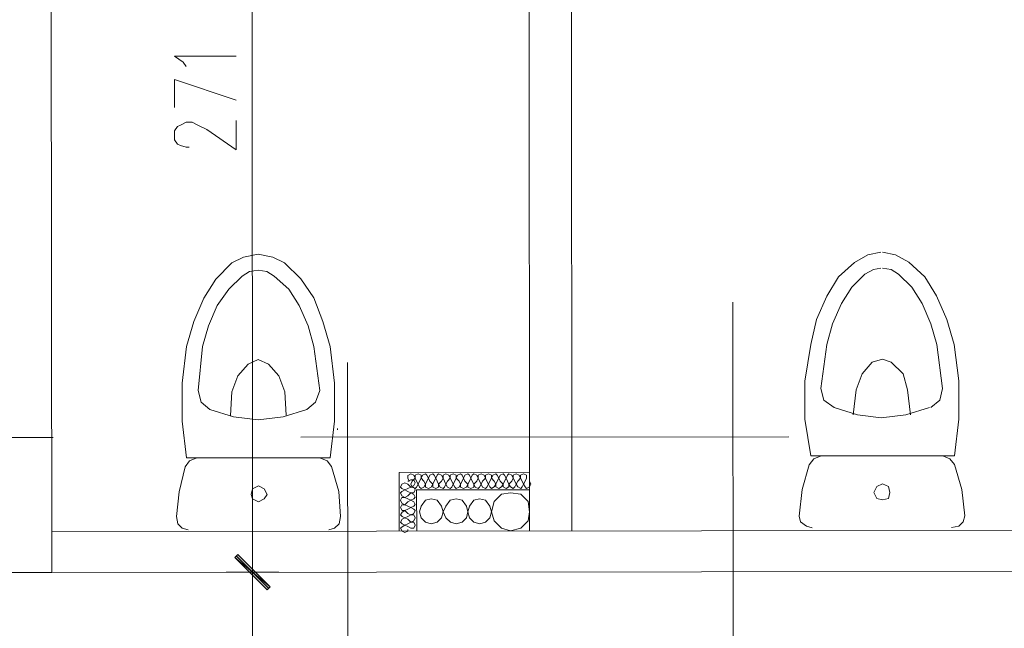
# Model space of a CAD drawing. Header units: inches. Extents: x -5850 to 5646, y 8947 to 13007.
# Tile 472 of 548: x -1203 to -920, y 11445 to 11620. Entities that reach past the tile are written whole.
import ezdxf

# ---------------------------------------------------------------- set-up
doc = ezdxf.new("R2010")
doc.units = ezdxf.units.IN
doc.header["$MEASUREMENT"] = 0
doc.layers.add('at_Entity', color=7, linetype='Continuous')
doc.layers.add('at_Solid', color=7, linetype='Continuous')

msp = doc.modelspace()

# ---------------------------------------------------------------- hatches: boundary and pattern name
at = {"layer": 'at_Solid', "lineweight": 20}
for points in [[(-1131.13, 11456.68), (-1141.28, 11465.12), (-1140.43, 11465.97)], [(-1140.43, 11465.97), (-1141.28, 11465.12), (-1131.13, 11456.68)], [(-1131.97, 11455.84), (-1131.13, 11456.68), (-1141.28, 11465.12)], [(-1141.28, 11465.12), (-1131.13, 11456.68), (-1131.97, 11455.84)]]:
    msp.add_hatch(color=7, dxfattribs=at).paths.add_polyline_path(points)

# ---------------------------------------------------------------- linework, layer by layer
at = {"layer": 'at_Entity', "color": 7, "lineweight": 20}
for p, q in [((-1194.31, 11731.19), (-1194.07, 11460.85)), ((-1136.44, 11725.75), (-1136.21, 11466.39)), ((-1158.72, 11609.57), (-1140.98, 11609.58)), ((-1156.19, 11607.88), (-1158.72, 11609.57)), ((-1155.34, 11606.61), (-1156.19, 11607.88)), ((-1158.71, 11594.78), (-1158.71, 11602.81)), ((-1158.71, 11602.81), (-1140.97, 11596.91)), ((-1158.7, 11588.02), (-1157.86, 11589.3)), ((-1157.86, 11589.3), (-1157.01, 11589.72)), ((-1157.01, 11589.72), (-1155.32, 11590.56)), ((-1155.32, 11590.56), (-1153.63, 11590.57)), ((-1153.63, 11590.57), (-1151.94, 11589.72)), ((-1151.94, 11589.72), (-1149.41, 11588.46)), ((-1140.96, 11582.55), (-1140.96, 11591)), ((-1158.7, 11585.49), (-1158.7, 11588.02)), ((-1149.41, 11588.46), (-1140.96, 11582.55)), ((-1157.85, 11584.23), (-1158.7, 11585.49)), ((-1157.01, 11583.8), (-1157.85, 11584.23)), ((-1155.32, 11583.38), (-1157.01, 11583.8)), ((-1154.47, 11583.38), (-1155.32, 11583.38)), ((-1138.82, 11551.72), (-1142.19, 11550.02)), ((-1134.59, 11552.57), (-1138.82, 11551.72)), ((-1130.37, 11551.72), (-1134.59, 11552.57)), ((-1126.99, 11550.04), (-1130.37, 11551.72)), ((-958.88, 11552.3), (-962.68, 11550.18)), ((-955.07, 11553.15), (-958.88, 11552.3)), ((-950.85, 11552.31), (-954.65, 11553.15)), ((-947.05, 11550.2), (-950.85, 11552.31)), ((-1142.19, 11550.02), (-1146.84, 11545.37)), ((-1122.34, 11545.4), (-1126.99, 11550.04)), ((-962.68, 11550.18), (-967.32, 11545.96)), ((-942.4, 11545.98), (-947.05, 11550.2)), ((-1139.23, 11546.22), (-1143.03, 11542.42)), ((-1137.12, 11547.5), (-1139.23, 11546.22)), ((-1134.59, 11547.92), (-1137.12, 11547.5)), ((-1132.05, 11547.5), (-1134.59, 11547.92)), ((-1129.94, 11546.23), (-1132.05, 11547.5)), ((-1125.71, 11542.44), (-1129.94, 11546.23)), ((-967.32, 11545.96), (-970.69, 11540.46)), ((-959.71, 11546.81), (-963.51, 11543)), ((-957.18, 11548.08), (-959.71, 11546.81)), ((-955.07, 11548.5), (-957.18, 11548.08)), ((-952.11, 11548.08), (-954.65, 11548.5)), ((-950, 11546.82), (-952.11, 11548.08)), ((-946.19, 11543.02), (-950, 11546.82)), ((-939.01, 11540.49), (-942.4, 11545.98)), ((-1146.84, 11545.37), (-1150.21, 11539.88)), ((-1118.53, 11539.91), (-1122.34, 11545.4)), ((-1143.03, 11542.42), (-1146.41, 11537.77)), ((-1122.75, 11537.79), (-1125.71, 11542.44)), ((-970.69, 11540.46), (-973.64, 11533.7)), ((-963.51, 11543), (-966.46, 11538.35)), ((-943.23, 11538.37), (-946.19, 11543.02)), ((-936.05, 11533.74), (-939.01, 11540.49)), ((-1150.21, 11539.88), (-1153.16, 11533.12)), ((-1146.41, 11537.77), (-1148.94, 11531.86)), ((-1120.21, 11531.88), (-1122.75, 11537.79)), ((-1115.99, 11533.15), (-1118.53, 11539.91)), ((-997.33, 11099.46), (-997.72, 11538.75)), ((-966.46, 11538.35), (-969, 11532.44)), ((-940.7, 11532.47), (-943.23, 11538.37)), ((-1153.16, 11533.12), (-1155.26, 11525.94)), ((-1148.94, 11531.86), (-1150.62, 11525.94)), ((-1118.52, 11525.97), (-1120.21, 11531.88)), ((-1113.87, 11525.98), (-1115.99, 11533.15)), ((-973.64, 11533.7), (-975.33, 11526.52)), ((-969, 11532.44), (-970.68, 11526.52)), ((-939, 11526.55), (-940.7, 11532.47)), ((-933.93, 11526.56), (-936.05, 11533.74)), ((-975.33, 11526.52), (-977.01, 11515.96)), ((-970.68, 11526.52), (-972.36, 11513.85)), ((-937.3, 11513.88), (-939, 11526.55)), ((-932.66, 11516), (-933.93, 11526.56)), ((-1155.26, 11525.94), (-1156.53, 11515.38)), ((-1150.62, 11525.94), (-1151.87, 11513.27)), ((-1116.82, 11513.3), (-1118.52, 11525.97)), ((-1112.6, 11515.42), (-1113.87, 11525.98)), ((-1137.52, 11520.89), (-1140.47, 11517.5)), ((-1134.57, 11522.15), (-1137.52, 11520.89)), ((-1131.61, 11520.89), (-1134.57, 11522.15)), ((-1128.65, 11517.51), (-1131.61, 11520.89)), ((-1108.42, 11100.2), (-1108.8, 11521.33)), ((-957.58, 11521.47), (-960.53, 11518.08)), ((-954.62, 11522.32), (-957.58, 11521.47)), ((-952.09, 11521.47), (-954.62, 11522.32)), ((-948.71, 11518.09), (-952.09, 11521.47)), ((-960.53, 11518.08), (-962.22, 11513.44)), ((-947.44, 11513.45), (-948.71, 11518.09)), ((-1156.53, 11515.38), (-1156.52, 11504.39)), ((-1140.47, 11517.5), (-1142.16, 11512.85)), ((-1126.95, 11512.87), (-1128.65, 11517.51)), ((-1112.59, 11504.43), (-1112.6, 11515.42)), ((-977.01, 11515.96), (-977, 11504.97)), ((-932.65, 11505.01), (-932.66, 11516)), ((-1151.87, 11513.27), (-1151.03, 11509.89)), ((-1142.16, 11512.85), (-1142.58, 11506.1)), ((-1126.53, 11506.11), (-1126.95, 11512.87)), ((-1118.08, 11509.92), (-1116.82, 11513.3)), ((-972.36, 11513.85), (-971.51, 11510.47)), ((-962.22, 11513.44), (-963.06, 11506.26)), ((-946.58, 11506.27), (-947.44, 11513.45)), ((-938.14, 11510.5), (-937.3, 11513.88)), ((-1151.03, 11509.89), (-1148.49, 11507.78)), ((-1120.61, 11507.8), (-1118.08, 11509.92)), ((-971.51, 11510.47), (-968.55, 11508.36)), ((-940.67, 11508.39), (-938.14, 11510.5)), ((-1148.49, 11507.78), (-1141.74, 11505.68)), ((-1127.37, 11505.69), (-1120.61, 11507.8)), ((-968.55, 11508.36), (-961.79, 11506.26)), ((-961.79, 11506.26), (-955.03, 11505.42)), ((-955.03, 11505.42), (-947.85, 11506.27)), ((-947.85, 11506.27), (-941.09, 11508.39)), ((-1156.52, 11504.39), (-1155.24, 11493.84)), ((-1141.74, 11505.68), (-1134.55, 11504.83)), ((-1134.55, 11504.83), (-1127.37, 11505.69)), ((-1113.84, 11493.87), (-1112.59, 11504.43)), ((-977, 11504.97), (-975.3, 11494.41)), ((-933.9, 11494.45), (-932.65, 11505.01)), ((-1111.74, 11501.9), (-1111.74, 11502.32)), ((-1193.68, 11499.71), (-1334.34, 11499.59)), ((-981.64, 11499.9), (-1122.3, 11499.78)), ((-1154.39, 11492.99), (-1155.66, 11491.3)), ((-1113.84, 11493.87), (-1155.24, 11493.84)), ((-1152.28, 11493.84), (-1154.39, 11492.99)), ((-1114.68, 11493.02), (-1116.8, 11493.87)), ((-1113.42, 11491.34), (-1114.68, 11493.02)), ((-974.45, 11493.57), (-975.72, 11491.88)), ((-933.9, 11494.45), (-975.3, 11494.41)), ((-972.34, 11494.42), (-974.45, 11493.57)), ((-935.17, 11493.61), (-937.28, 11494.45)), ((-933.9, 11491.92), (-935.17, 11493.61)), ((-1155.66, 11491.3), (-1157.34, 11484.11)), ((-1111.3, 11484.16), (-1113.42, 11491.34)), ((-1056.39, 11489.7), (-1093.99, 11489.66)), ((-1093.99, 11489.66), (-1093.97, 11472.77)), ((-1090.61, 11489.24), (-1091.45, 11488.82)), ((-1089.76, 11488.83), (-1090.61, 11489.24)), ((-1088.49, 11489.24), (-1089.34, 11488.83)), ((-1087.65, 11488.83), (-1088.49, 11489.24)), ((-1086.38, 11489.25), (-1087.23, 11488.83)), ((-1085.96, 11488.83), (-1086.38, 11489.25)), ((-1084.27, 11489.25), (-1085.11, 11488.83)), ((-1083.85, 11488.83), (-1084.27, 11489.25)), ((-1082.58, 11489.25), (-1083.01, 11488.83)), ((-1081.73, 11488.83), (-1082.58, 11489.25)), ((-1080.47, 11489.25), (-1081.31, 11488.83)), ((-1079.63, 11488.83), (-1080.47, 11489.25)), ((-1078.36, 11489.25), (-1079.2, 11488.83)), ((-1077.51, 11488.84), (-1078.36, 11489.25)), ((-1076.25, 11489.26), (-1077.09, 11488.84)), ((-1075.82, 11488.84), (-1076.25, 11489.26)), ((-1074.13, 11489.26), (-1074.98, 11488.84)), ((-1073.71, 11488.84), (-1074.13, 11489.26)), ((-1072.44, 11489.26), (-1072.87, 11488.84)), ((-1071.6, 11488.84), (-1072.44, 11489.26)), ((-1070.33, 11489.26), (-1071.18, 11488.84)), ((-1069.49, 11488.84), (-1070.33, 11489.26)), ((-1068.22, 11489.26), (-1069.06, 11488.84)), ((-1067.38, 11488.85), (-1068.22, 11489.26)), ((-1066.11, 11489.26), (-1066.95, 11488.85)), ((-1065.69, 11488.85), (-1066.11, 11489.26)), ((-1064, 11489.27), (-1064.84, 11488.85)), ((-1063.57, 11488.85), (-1064, 11489.27)), ((-1062.31, 11489.27), (-1062.73, 11488.85)), ((-1061.46, 11488.85), (-1062.31, 11489.27)), ((-1060.19, 11489.27), (-1061.04, 11488.85)), ((-1059.35, 11488.85), (-1060.19, 11489.27)), ((-1058.08, 11489.27), (-1058.93, 11488.85)), ((-1057.24, 11488.85), (-1058.08, 11489.27)), ((-975.72, 11491.88), (-977.82, 11484.7)), ((-931.78, 11484.74), (-933.9, 11491.92)), ((-1092.29, 11486.71), (-1093.14, 11486.28)), ((-1092.29, 11486.71), (-1091.45, 11486.29)), ((-1091.45, 11488.82), (-1091.45, 11487.98)), ((-1091.03, 11487.13), (-1091.45, 11487.98)), ((-1091.45, 11487.13), (-1090.61, 11487.55)), ((-1091.03, 11487.13), (-1091.45, 11487.13)), ((-1089.76, 11487.55), (-1090.61, 11487.55)), ((-1090.6, 11486.29), (-1090.18, 11487.14)), ((-1089.34, 11487.98), (-1090.18, 11487.14)), ((-1089.34, 11487.98), (-1089.76, 11488.83)), ((-1089.34, 11486.71), (-1089.76, 11487.55)), ((-1089.76, 11485.87), (-1089.34, 11486.71)), ((-1089.34, 11488.83), (-1089.34, 11487.98)), ((-1088.92, 11487.14), (-1089.34, 11487.98)), ((-1088.92, 11487.14), (-1088.49, 11486.29)), ((-1088.49, 11486.29), (-1088.07, 11487.14)), ((-1087.65, 11487.98), (-1088.07, 11487.14)), ((-1087.23, 11488.83), (-1087.65, 11487.98)), ((-1087.65, 11487.98), (-1087.65, 11488.83)), ((-1086.8, 11487.14), (-1087.65, 11487.98)), ((-1086.8, 11487.14), (-1086.38, 11486.29)), ((-1086.38, 11486.29), (-1085.96, 11487.14)), ((-1085.54, 11487.98), (-1085.96, 11488.83)), ((-1085.54, 11487.98), (-1085.96, 11487.14)), ((-1085.11, 11488.83), (-1085.54, 11487.98)), ((-1085.11, 11487.14), (-1085.54, 11487.98)), ((-1085.11, 11487.14), (-1084.27, 11486.29)), ((-1084.27, 11486.29), (-1083.85, 11487.14)), ((-1083.42, 11487.98), (-1083.85, 11488.83)), ((-1083.42, 11487.98), (-1083.85, 11487.14)), ((-1083.01, 11488.83), (-1083.42, 11487.98)), ((-1083, 11487.14), (-1083.42, 11487.98)), ((-1083, 11487.14), (-1082.58, 11486.29)), ((-1082.58, 11486.29), (-1081.73, 11487.14)), ((-1081.31, 11487.99), (-1081.73, 11488.83)), ((-1081.31, 11487.99), (-1081.73, 11487.14)), ((-1081.31, 11488.83), (-1081.31, 11487.99)), ((-1080.89, 11487.14), (-1081.31, 11487.99)), ((-1080.89, 11487.14), (-1080.47, 11486.3)), ((-1080.47, 11486.3), (-1080.05, 11487.14)), ((-1079.2, 11487.99), (-1080.05, 11487.14)), ((-1079.2, 11487.99), (-1079.63, 11488.83)), ((-1079.2, 11488.83), (-1079.2, 11487.99)), ((-1078.78, 11487.15), (-1079.2, 11487.99)), ((-1078.78, 11487.15), (-1078.35, 11486.3)), ((-1078.35, 11486.3), (-1077.94, 11487.15)), ((-1077.51, 11487.99), (-1077.94, 11487.15)), ((-1077.09, 11488.84), (-1077.51, 11487.99)), ((-1077.51, 11487.99), (-1077.51, 11488.84)), ((-1076.66, 11487.15), (-1077.51, 11487.99)), ((-1076.66, 11487.15), (-1076.24, 11486.3)), ((-1076.24, 11486.3), (-1075.82, 11487.15)), ((-1075.4, 11487.99), (-1075.82, 11488.84)), ((-1075.4, 11487.99), (-1075.82, 11487.15)), ((-1074.98, 11488.84), (-1075.4, 11487.99)), ((-1074.98, 11487.15), (-1075.4, 11487.99)), ((-1074.98, 11487.15), (-1074.13, 11486.3)), ((-1074.13, 11486.3), (-1073.71, 11487.15)), ((-1073.29, 11487.99), (-1073.71, 11488.84)), ((-1073.29, 11487.99), (-1073.71, 11487.15)), ((-1072.87, 11488.84), (-1073.29, 11487.99)), ((-1072.87, 11487.15), (-1073.29, 11487.99)), ((-1072.87, 11487.15), (-1072.44, 11486.3)), ((-1072.44, 11486.3), (-1071.59, 11487.15)), ((-1071.18, 11487.99), (-1071.6, 11488.84)), ((-1071.18, 11487.99), (-1071.59, 11487.15)), ((-1071.18, 11488.84), (-1071.18, 11487.99)), ((-1070.75, 11487.15), (-1071.18, 11487.99)), ((-1070.75, 11487.15), (-1070.33, 11486.31)), ((-1070.33, 11486.31), (-1069.91, 11487.15)), ((-1069.06, 11488), (-1069.91, 11487.15)), ((-1069.06, 11488), (-1069.49, 11488.84)), ((-1069.06, 11488.84), (-1069.06, 11488)), ((-1068.64, 11487.15), (-1069.06, 11488)), ((-1068.64, 11487.15), (-1068.21, 11486.31)), ((-1068.21, 11486.31), (-1067.8, 11487.16)), ((-1067.37, 11488), (-1067.8, 11487.16)), ((-1067.37, 11488), (-1067.38, 11488.85)), ((-1066.95, 11488.85), (-1067.37, 11488)), ((-1066.53, 11487.16), (-1067.37, 11488)), ((-1066.53, 11487.16), (-1066.11, 11486.31)), ((-1066.11, 11486.31), (-1065.68, 11487.16)), ((-1065.26, 11488), (-1065.69, 11488.85)), ((-1065.26, 11488), (-1065.68, 11487.16)), ((-1064.84, 11488.85), (-1065.26, 11488)), ((-1064.84, 11487.16), (-1065.26, 11488)), ((-1064.84, 11487.16), (-1063.99, 11486.31)), ((-1063.99, 11486.31), (-1063.57, 11487.16)), ((-1063.15, 11488), (-1063.57, 11488.85)), ((-1063.15, 11488), (-1063.57, 11487.16)), ((-1062.73, 11488.85), (-1063.15, 11488)), ((-1062.73, 11487.16), (-1063.15, 11488)), ((-1062.73, 11487.16), (-1062.3, 11486.31)), ((-1062.3, 11486.31), (-1061.46, 11487.16)), ((-1061.04, 11488), (-1061.46, 11488.85)), ((-1061.04, 11488), (-1061.46, 11487.16)), ((-1061.04, 11488.85), (-1061.04, 11488)), ((-1060.62, 11487.16), (-1061.04, 11488)), ((-1060.62, 11487.16), (-1060.19, 11486.31)), ((-1060.19, 11486.31), (-1059.77, 11487.16)), ((-1058.93, 11488.01), (-1059.77, 11487.16)), ((-1058.93, 11488.01), (-1059.35, 11488.85)), ((-1058.93, 11488.85), (-1058.93, 11488.01)), ((-1058.5, 11487.16), (-1058.93, 11488.01)), ((-1058.5, 11487.16), (-1058.08, 11486.32)), ((-1058.08, 11486.32), (-1057.66, 11487.16)), ((-1057.24, 11488.01), (-1057.66, 11487.16)), ((-1057.24, 11488.01), (-1057.24, 11488.85)), ((-1056.39, 11487.17), (-1055.97, 11486.32)), ((-954.59, 11486.41), (-956.28, 11485.57)), ((-952.91, 11485.57), (-954.59, 11486.41)), ((-1157.34, 11484.11), (-1158.18, 11476.94)), ((-1136.22, 11484.98), (-1136.65, 11483.29)), ((-1134.53, 11485.83), (-1136.22, 11484.98)), ((-1132.84, 11484.98), (-1134.53, 11485.83)), ((-1132, 11483.29), (-1132.84, 11484.98)), ((-1110.87, 11476.98), (-1111.3, 11484.16)), ((-1093.14, 11486.28), (-1093.56, 11485.44)), ((-1093.56, 11485.44), (-1093.14, 11485.02)), ((-1093.14, 11484.17), (-1093.56, 11483.75)), ((-1093.56, 11483.75), (-1093.14, 11482.91)), ((-1093.14, 11485.02), (-1092.29, 11484.6)), ((-1092.29, 11484.6), (-1093.14, 11484.17)), ((-1091.45, 11485.02), (-1092.29, 11484.6)), ((-1092.29, 11484.6), (-1091.44, 11484.17)), ((-1090.6, 11485.45), (-1091.45, 11486.29)), ((-1091.45, 11485.02), (-1090.6, 11485.45)), ((-1090.6, 11483.76), (-1091.44, 11484.17)), ((-1091.44, 11482.91), (-1090.6, 11483.76)), ((-1090.6, 11486.29), (-1090.18, 11485.45)), ((-1090.6, 11485.45), (-1089.76, 11485.87)), ((-1089.76, 11485.45), (-1090.6, 11485.45)), ((-1090.6, 11483.76), (-1089.76, 11483.76)), ((-1089.76, 11483.33), (-1090.6, 11483.76)), ((-1090.18, 11485.45), (-1089.34, 11485.02)), ((-1089.34, 11484.6), (-1089.76, 11485.45)), ((-1089.76, 11483.76), (-1089.34, 11484.6)), ((-1089.34, 11485.02), (-1088.91, 11485.45)), ((-1088.91, 11485.45), (-1088.49, 11486.29)), ((-1056.39, 11484.63), (-1088.91, 11484.6)), ((-1088.91, 11484.6), (-1088.9, 11472.77)), ((-1088.49, 11486.29), (-1088.07, 11485.45)), ((-1088.07, 11485.45), (-1087.65, 11485.02)), ((-1087.65, 11485.02), (-1086.8, 11485.45)), ((-1086.8, 11485.45), (-1086.38, 11486.29)), ((-1086.38, 11486.29), (-1086.38, 11485.45)), ((-1086.38, 11485.45), (-1085.53, 11485.03)), ((-1085.53, 11485.03), (-1084.69, 11485.45)), ((-1084.69, 11485.45), (-1084.27, 11486.29)), ((-1084.27, 11486.29), (-1084.27, 11485.45)), ((-1084.27, 11485.45), (-1083.42, 11485.03)), ((-1083.42, 11485.03), (-1082.58, 11485.45)), ((-1082.58, 11486.29), (-1082.16, 11485.45)), ((-1082.58, 11485.45), (-1082.58, 11486.29)), ((-1082.16, 11485.45), (-1081.31, 11485.03)), ((-1081.31, 11485.03), (-1080.89, 11485.45)), ((-1080.89, 11485.45), (-1080.47, 11486.3)), ((-1080.47, 11486.3), (-1080.05, 11485.45)), ((-1080.05, 11485.45), (-1079.2, 11485.03)), ((-1079.2, 11485.03), (-1078.78, 11485.46)), ((-1078.78, 11485.46), (-1078.35, 11486.3)), ((-1078.35, 11486.3), (-1077.93, 11485.46)), ((-1077.93, 11485.46), (-1077.51, 11485.03)), ((-1077.51, 11485.03), (-1076.66, 11485.46)), ((-1076.66, 11485.46), (-1076.24, 11486.3)), ((-1076.24, 11486.3), (-1076.24, 11485.46)), ((-1076.24, 11485.46), (-1075.4, 11485.03)), ((-1075.4, 11485.03), (-1074.55, 11485.46)), ((-1074.55, 11485.46), (-1074.13, 11486.3)), ((-1074.13, 11486.3), (-1074.13, 11485.46)), ((-1074.13, 11485.46), (-1073.28, 11485.04)), ((-1073.28, 11485.04), (-1072.44, 11485.46)), ((-1072.44, 11486.3), (-1072.02, 11485.46)), ((-1072.44, 11485.46), (-1072.44, 11486.3)), ((-1072.02, 11485.46), (-1071.17, 11485.04)), ((-1071.17, 11485.04), (-1070.75, 11485.46)), ((-1070.75, 11485.46), (-1070.33, 11486.31)), ((-1070.33, 11486.31), (-1069.91, 11485.46)), ((-1069.91, 11485.46), (-1069.06, 11485.04)), ((-1069.06, 11485.04), (-1068.64, 11485.46)), ((-1068.64, 11485.46), (-1068.21, 11486.31)), ((-1068.21, 11486.31), (-1067.8, 11485.47)), ((-1067.8, 11485.47), (-1067.37, 11485.04)), ((-1067.37, 11485.04), (-1066.52, 11485.47)), ((-1066.52, 11485.47), (-1066.11, 11486.31)), ((-1066.11, 11486.31), (-1066.11, 11485.47)), ((-1066.11, 11485.47), (-1065.26, 11485.04)), ((-1065.26, 11485.04), (-1064.42, 11485.47)), ((-1064.42, 11485.47), (-1063.99, 11486.31)), ((-1063.99, 11486.31), (-1063.99, 11485.47)), ((-1063.99, 11485.47), (-1063.14, 11485.05)), ((-1063.14, 11485.05), (-1062.3, 11485.47)), ((-1062.3, 11486.31), (-1061.88, 11485.47)), ((-1062.3, 11485.47), (-1062.3, 11486.31)), ((-1061.88, 11485.47), (-1061.04, 11485.05)), ((-1061.04, 11485.05), (-1060.61, 11485.47)), ((-1060.61, 11485.47), (-1060.19, 11486.31)), ((-1060.19, 11486.31), (-1059.77, 11485.47)), ((-1059.77, 11485.47), (-1058.92, 11485.05)), ((-1058.92, 11485.05), (-1058.5, 11485.47)), ((-1058.5, 11485.47), (-1058.08, 11486.32)), ((-1058.08, 11486.32), (-1057.66, 11485.47)), ((-1057.66, 11485.47), (-1057.23, 11485.05)), ((-1057.23, 11485.05), (-1056.39, 11485.48)), ((-1056.39, 11485.48), (-1055.97, 11486.32)), ((-977.82, 11484.7), (-978.66, 11477.1)), ((-956.28, 11485.57), (-957.12, 11483.87)), ((-957.12, 11483.87), (-956.28, 11482.19)), ((-952.48, 11483.88), (-952.91, 11485.57)), ((-952.9, 11482.19), (-952.48, 11483.88)), ((-930.93, 11477.14), (-931.78, 11484.74)), ((-1136.65, 11483.29), (-1136.22, 11482.03)), ((-1136.22, 11482.03), (-1134.53, 11481.18)), ((-1134.53, 11481.18), (-1132.84, 11482.03)), ((-1132.84, 11482.03), (-1132, 11483.29)), ((-1093.14, 11482.48), (-1093.56, 11481.64)), ((-1093.56, 11481.64), (-1093.14, 11480.8)), ((-1093.14, 11482.91), (-1092.29, 11482.48)), ((-1092.29, 11482.48), (-1093.14, 11482.48)), ((-1093.14, 11480.8), (-1092.29, 11480.37)), ((-1091.44, 11482.91), (-1092.29, 11482.48)), ((-1092.29, 11482.48), (-1091.44, 11482.07)), ((-1091.44, 11481.22), (-1092.29, 11480.37)), ((-1090.6, 11481.64), (-1091.44, 11482.07)), ((-1091.44, 11481.22), (-1090.6, 11481.64)), ((-1090.6, 11481.64), (-1089.76, 11482.07)), ((-1089.76, 11481.22), (-1090.6, 11481.64)), ((-1089.33, 11482.49), (-1089.76, 11483.33)), ((-1089.76, 11482.07), (-1089.33, 11482.49)), ((-1089.33, 11480.38), (-1089.76, 11481.22)), ((-956.28, 11482.19), (-954.59, 11481.76)), ((-954.59, 11481.76), (-952.9, 11482.19)), ((-1093.14, 11480.37), (-1093.55, 11479.53)), ((-1093.55, 11479.53), (-1093.13, 11478.68)), ((-1093.13, 11478.26), (-1093.55, 11477.42)), ((-1092.29, 11480.37), (-1093.14, 11480.37)), ((-1093.13, 11478.68), (-1092.29, 11478.69)), ((-1092.29, 11478.69), (-1093.13, 11478.26)), ((-1092.29, 11480.37), (-1091.44, 11479.95)), ((-1091.44, 11479.1), (-1092.29, 11478.69)), ((-1092.29, 11478.69), (-1091.44, 11477.84)), ((-1090.6, 11479.53), (-1091.44, 11479.95)), ((-1091.44, 11479.1), (-1090.6, 11479.53)), ((-1090.6, 11477.42), (-1091.44, 11477.84)), ((-1090.6, 11479.53), (-1089.76, 11479.95)), ((-1089.76, 11479.11), (-1090.6, 11479.53)), ((-1090.6, 11477.42), (-1089.75, 11477.84)), ((-1089.76, 11479.95), (-1089.33, 11480.38)), ((-1089.33, 11478.69), (-1089.76, 11479.11)), ((-1089.75, 11477.84), (-1089.33, 11478.69)), ((-1158.18, 11476.94), (-1157.76, 11474.82)), ((-1111.29, 11474.87), (-1110.87, 11476.98)), ((-1093.55, 11477.42), (-1093.13, 11476.99)), ((-1093.13, 11476.15), (-1093.55, 11475.3)), ((-1093.55, 11475.3), (-1093.13, 11474.88)), ((-1093.13, 11476.99), (-1092.29, 11476.57)), ((-1092.29, 11476.57), (-1093.13, 11476.15)), ((-1091.44, 11477), (-1092.29, 11476.57)), ((-1092.29, 11476.57), (-1091.44, 11476.15)), ((-1091.44, 11477), (-1090.6, 11477.42)), ((-1090.59, 11475.31), (-1091.44, 11476.15)), ((-1091.44, 11474.88), (-1090.59, 11475.31)), ((-1089.75, 11477.42), (-1090.6, 11477.42)), ((-1090.59, 11475.31), (-1089.75, 11475.73)), ((-1089.75, 11475.31), (-1090.59, 11475.31)), ((-1089.33, 11476.57), (-1089.75, 11477.42)), ((-1089.75, 11475.73), (-1089.33, 11476.57)), ((-1089.33, 11474.46), (-1089.75, 11475.31)), ((-978.66, 11477.1), (-978.24, 11475.41)), ((-978.24, 11475.41), (-976.54, 11474.14)), ((-932.62, 11474.18), (-931.35, 11475.45)), ((-931.35, 11475.45), (-930.93, 11477.14)), ((-1157.76, 11474.82), (-1156.49, 11473.56)), ((-1156.49, 11473.56), (-1154.8, 11473.14)), ((-1114.25, 11473.17), (-1112.56, 11473.6)), ((-1112.56, 11473.6), (-1111.29, 11474.87)), ((-1093.13, 11474.03), (-1093.55, 11473.62)), ((-1093.55, 11473.62), (-1093.13, 11472.77)), ((-1093.13, 11474.88), (-1092.28, 11474.46)), ((-1092.28, 11474.46), (-1093.13, 11474.03)), ((-1093.13, 11472.77), (-1092.28, 11472.35)), ((-1091.44, 11474.88), (-1092.28, 11474.46)), ((-1092.28, 11474.46), (-1091.44, 11474.04)), ((-1091.43, 11472.77), (-1092.28, 11472.35)), ((-1090.59, 11473.62), (-1091.44, 11474.04)), ((-1091.43, 11472.77), (-1091.43, 11473.19)), ((-1090.59, 11473.62), (-1089.75, 11473.62)), ((-1089.75, 11473.62), (-1089.33, 11474.46)), ((-976.54, 11474.14), (-974.85, 11473.72)), ((-934.73, 11473.76), (-932.62, 11474.18)), ((-1136.21, 11469.35), (-1136.19, 11452.46)), ((-1136.19, 11452.46), (-1136.21, 11469.35)), ((-1141.28, 11465.12), (-1140.43, 11465.97)), ((-1140.43, 11465.97), (-1141.28, 11465.12)), ((-1131.13, 11456.68), (-1141.28, 11465.12)), ((-1141.28, 11465.12), (-1131.97, 11455.84)), ((-1131.13, 11456.68), (-1141.28, 11465.12)), ((-1141.28, 11465.12), (-1131.13, 11456.68)), ((-1141.28, 11465.12), (-1131.13, 11456.68)), ((-1131.97, 11455.84), (-1141.28, 11465.12)), ((-1140.85, 11465.55), (-1131.55, 11456.26)), ((-1131.55, 11456.26), (-1140.85, 11465.55)), ((-1140.43, 11465.97), (-1131.13, 11456.68)), ((-1131.13, 11456.68), (-1140.43, 11465.97)), ((-1194.07, 11460.85), (-1279.82, 11460.77)), ((-1128.6, 11460.91), (-1143.8, 11460.89)), ((-1143.8, 11460.89), (-1128.6, 11460.91)), ((-1136.2, 11455.41), (-1134.83, 9922.95)), ((-1131.97, 11455.84), (-1131.13, 11456.68)), ((-1131.13, 11456.68), (-1131.97, 11455.84))]:
    msp.add_line(p, q, dxfattribs=at)
at = {"layer": 'at_Entity', "color": 114, "lineweight": 20, "true_color": 0x009549}
for p, q in [((-1056.38, 11472.8), (-1056.61, 11731.31)), ((-1044.13, 11472.81), (-1044.36, 11731.32)), ((-1194.08, 11472.68), (-906, 11472.93)), ((-1194.07, 11460.85), (-894.17, 11461.12))]:
    msp.add_line(p, q, dxfattribs=at)
at = {"layer": 'at_Entity', "color": 34, "lineweight": 20, "true_color": 0x954900}
for p, q in [((-1061.88, 11483.78), (-1064.41, 11483.36)), ((-1058.92, 11483.36), (-1061.88, 11483.78)), ((-1066.52, 11481.24), (-1067.37, 11478.28)), ((-1064.41, 11483.36), (-1066.52, 11481.24)), ((-1056.81, 11481.25), (-1058.92, 11483.36)), ((-1056.38, 11478.29), (-1056.81, 11481.25)), ((-1067.37, 11478.28), (-1066.52, 11475.75)), ((-1056.8, 11475.76), (-1056.38, 11478.29)), ((-1066.52, 11475.75), (-1064.41, 11473.64)), ((-1058.91, 11473.65), (-1056.8, 11475.76)), ((-1064.41, 11473.64), (-1061.87, 11472.8)), ((-1061.87, 11472.8), (-1058.91, 11473.65))]:
    msp.add_line(p, q, dxfattribs=at)
at = {"layer": 'at_Entity', "color": 150, "lineweight": 20, "true_color": 0x007eff}
for p, q in [((-1086.37, 11481.65), (-1087.64, 11479.96)), ((-1084.69, 11482.07), (-1086.37, 11481.65)), ((-1083, 11481.65), (-1084.69, 11482.07)), ((-1081.73, 11479.96), (-1083, 11481.65)), ((-1079.2, 11481.65), (-1080.46, 11479.96)), ((-1077.51, 11482.08), (-1079.2, 11481.65)), ((-1075.82, 11481.66), (-1077.51, 11482.08)), ((-1074.55, 11479.97), (-1075.82, 11481.66)), ((-1072.44, 11481.66), (-1073.7, 11479.97)), ((-1070.75, 11482.08), (-1072.44, 11481.66)), ((-1069.06, 11481.66), (-1070.75, 11482.08)), ((-1067.79, 11479.97), (-1069.06, 11481.66)), ((-1087.64, 11479.96), (-1088.07, 11478.27)), ((-1088.07, 11478.27), (-1087.64, 11476.58)), ((-1081.3, 11478.27), (-1081.73, 11479.96)), ((-1081.72, 11476.58), (-1081.3, 11478.27)), ((-1080.46, 11479.96), (-1081.3, 11478.27)), ((-1081.3, 11478.27), (-1080.46, 11476.58)), ((-1074.12, 11478.28), (-1074.55, 11479.97)), ((-1074.55, 11476.59), (-1074.12, 11478.28)), ((-1073.7, 11479.97), (-1074.12, 11478.28)), ((-1074.12, 11478.28), (-1073.7, 11476.59)), ((-1067.37, 11478.28), (-1067.79, 11479.97)), ((-1067.79, 11476.59), (-1067.37, 11478.28)), ((-1087.64, 11476.58), (-1086.37, 11475.31)), ((-1086.37, 11475.31), (-1084.68, 11474.89)), ((-1084.68, 11474.89), (-1082.99, 11475.31)), ((-1082.99, 11475.31), (-1081.72, 11476.58)), ((-1080.46, 11476.58), (-1079.19, 11475.32)), ((-1079.19, 11475.32), (-1077.5, 11474.9)), ((-1077.5, 11474.9), (-1075.81, 11475.32)), ((-1075.81, 11475.32), (-1074.55, 11476.59)), ((-1073.7, 11476.59), (-1072.43, 11475.32)), ((-1072.43, 11475.32), (-1070.74, 11474.9)), ((-1070.74, 11474.9), (-1069.05, 11475.33)), ((-1069.05, 11475.33), (-1067.79, 11476.59))]:
    msp.add_line(p, q, dxfattribs=at)

doc.saveas('drawing.dxf')
